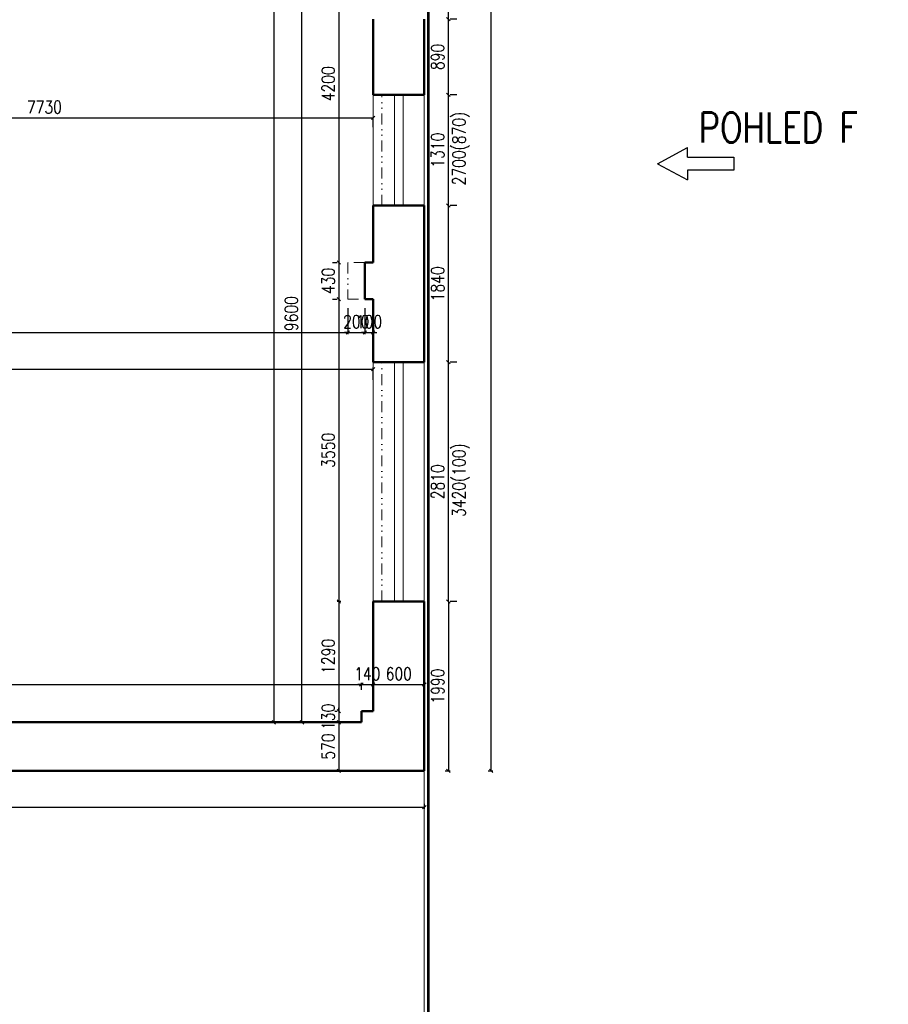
# Model space of a CAD drawing. Header units: millimetres. Extents: x -238874 to 551972, y -298952 to 658415.
# Tile 601 of 656: x 78342 to 88551, y 286325 to 297889. Entities that reach past the tile are written whole.
import ezdxf
from ezdxf.enums import TextEntityAlignment as Align

# ---------------------------------------------------------------- set-up
doc = ezdxf.new("R2010")
doc.units = ezdxf.units.MM
doc.header["$LTSCALE"] = 20
doc.linetypes.add('DIVIDE2', pattern=[15.875, 6.35, -3.175, 0, -3.175, 0, -3.175])
for name, color, linetype, lineweight in [('_00_HEDVIKA_pohledy', 1, 'Continuous', 25), ('NOSNÉ', 8, 'Continuous', 50), ('PRUCHODY', 7, 'Continuous', 18)]:
    doc.layers.add(name, color=color, linetype=linetype, lineweight=lineweight)
doc.layers.add('CKNETISK', color=116, linetype='Continuous', lineweight=18, plot=False)
doc.layers.add('KOTY', color=8, linetype='Continuous')
doc.styles.add('SIMPLEX', font='SIMPLEX.shx', dxfattribs={"width": 0.8, "bigfont": 'CAD13.shx'})
doc.styles.get("Standard").update_dxf_attribs({"font": 'simplex.shx', "width": 0.8})
doc.dimstyles.new('CKA', dxfattribs={"dimtxt": 200, "dimasz": 40, "dimexe": 20, "dimexo": 0.2, "dimgap": 50, "dimtad": 1, "dimdec": 0, "dimrnd": 1, "dimzin": 0, "dimdsep": 46, "dimtxsty": 'Standard', "dimblk1": 'OBLIQUE', "dimblk2": 'OBLIQUE', "dimsah": 1, "dimcen": 0.09, "dimclrd": 253, "dimclre": 253, "dimclrt": 253, "dimadec": 0, "dimazin": 0, "dimtfac": 1, "dimtdec": 0, "dimtix": 1, "dimtmove": 2, "dimatfit": 3, "dimfxl": 1, "dimtolj": 1, "dimtzin": 0, "dimarcsym": 0})

# ---------------------------------------------------------------- blocks, each defined once
blk = doc.blocks.new('_OBLIQUE')
at = {"color": 0, "linetype": 'ByBlock'}
blk.add_line((-0.5, -0.5), (0.5, 0.5), dxfattribs=at)
blk = doc.blocks.new('*D2838')
at = {"layer": 'DEFPOINTS', "color": 0, "transparency": 16777216}
for p in [(73828, 294882), (82198, 294882), (82198, 294217)]:
    blk.add_point(p, dxfattribs=at)
at = {"layer": 'KOTY', "lineweight": -2, "transparency": 16777216}
for p, q in [((82198, 294501), (82198, 294197)), ((73828, 294217), (82198, 294217))]:
    blk.add_line(p, q, dxfattribs=at)
at = {"layer": 'KOTY', "lineweight": -2, "transparency": 16777216, "xscale": 40, "yscale": 40, "zscale": 40, "rotation": 180}
blk.add_blockref('_OBLIQUE', (73828, 294217), dxfattribs=at)
at = {"layer": 'KOTY', "lineweight": -2, "transparency": 16777216, "xscale": 40, "yscale": 40, "zscale": 40}
blk.add_blockref('_OBLIQUE', (82198, 294217), dxfattribs=at)
at = {"layer": 'KOTY', "transparency": 16777216, "insert": (78013, 294342), "char_height": 150, "attachment_point": 5, "style": 'SIMPLEX'}
blk.add_mtext('\\A1;8370', dxfattribs=at)
blk = doc.blocks.new('*D2839')
at = {"layer": 'DEFPOINTS', "color": 0, "transparency": 16777216}
for p in [(74768, 297087), (82498, 297007), (82498, 296738)]:
    blk.add_point(p, dxfattribs=at)
at = {"layer": 'KOTY', "lineweight": -2, "transparency": 16777216}
for p, q in [((74768, 296738), (82498, 296738)), ((82498, 296626), (82498, 296718))]:
    blk.add_line(p, q, dxfattribs=at)
at = {"layer": 'KOTY', "lineweight": -2, "transparency": 16777216, "xscale": 40, "yscale": 40, "zscale": 40, "rotation": 180}
blk.add_blockref('_OBLIQUE', (74768, 296738), dxfattribs=at)
at = {"layer": 'KOTY', "lineweight": -2, "transparency": 16777216, "xscale": 40, "yscale": 40, "zscale": 40}
blk.add_blockref('_OBLIQUE', (82498, 296738), dxfattribs=at)
at = {"layer": 'KOTY', "transparency": 16777216, "insert": (78633, 296863), "char_height": 150, "attachment_point": 5, "style": 'SIMPLEX'}
blk.add_mtext('\\A1;7730', dxfattribs=at)
blk = doc.blocks.new('*D2840')
at = {"layer": 'DEFPOINTS', "color": 0, "transparency": 16777216}
for p in [(82498, 293784), (73528, 293277), (82498, 293277)]:
    blk.add_point(p, dxfattribs=at)
at = {"layer": 'KOTY', "lineweight": -2, "transparency": 16777216}
for p, q in [((73528, 293784), (82498, 293784)), ((82498, 293658), (82498, 293804))]:
    blk.add_line(p, q, dxfattribs=at)
at = {"layer": 'KOTY', "lineweight": -2, "transparency": 16777216, "xscale": 40, "yscale": 40, "zscale": 40, "rotation": 180}
blk.add_blockref('_OBLIQUE', (73528, 293784), dxfattribs=at)
at = {"layer": 'KOTY', "lineweight": -2, "transparency": 16777216, "xscale": 40, "yscale": 40, "zscale": 40}
blk.add_blockref('_OBLIQUE', (82498, 293784), dxfattribs=at)
at = {"layer": 'KOTY', "transparency": 16777216, "insert": (78013, 293909), "char_height": 150, "attachment_point": 5, "style": 'SIMPLEX'}
blk.add_mtext('\\A1;8970', dxfattribs=at)
blk = doc.blocks.new('*D2841')
at = {"layer": 'DEFPOINTS', "color": 0, "transparency": 16777216}
for p in [(82358, 290082), (73668, 289757), (82358, 289637)]:
    blk.add_point(p, dxfattribs=at)
at = {"layer": 'KOTY', "lineweight": -2, "transparency": 16777216}
for p, q in [((73668, 290082), (82358, 290082)), ((82358, 290018), (82358, 290102))]:
    blk.add_line(p, q, dxfattribs=at)
at = {"layer": 'KOTY', "lineweight": -2, "transparency": 16777216, "xscale": 40, "yscale": 40, "zscale": 40, "rotation": 180}
blk.add_blockref('_OBLIQUE', (73668, 290082), dxfattribs=at)
at = {"layer": 'KOTY', "lineweight": -2, "transparency": 16777216, "xscale": 40, "yscale": 40, "zscale": 40}
blk.add_blockref('_OBLIQUE', (82358, 290082), dxfattribs=at)
at = {"layer": 'KOTY', "transparency": 16777216, "insert": (78013, 290207), "char_height": 150, "attachment_point": 5, "style": 'SIMPLEX'}
blk.add_mtext('\\A1;8690', dxfattribs=at)
blk = doc.blocks.new('*D3111')
at = {"layer": 'DEFPOINTS', "color": 0, "transparency": 16777216}
for p in [(81660, 309807), (81330, 289637), (81660, 289637)]:
    blk.add_point(p, dxfattribs=at)
at = {"layer": 'KOTY', "lineweight": -2, "transparency": 16777216}
for p, q in [((81330, 309807), (81330, 289637)), ((81279, 289637), (81310, 289637))]:
    blk.add_line(p, q, dxfattribs=at)
at = {"layer": 'KOTY', "lineweight": -2, "transparency": 16777216, "xscale": 40, "yscale": 40, "zscale": 40}
for p, rotation in [((81330, 309807), 90), ((81330, 289637), 270)]:
    blk.add_blockref('_OBLIQUE', p, dxfattribs=dict(at, rotation=rotation))
at = {"layer": 'KOTY', "transparency": 16777216, "insert": (81205, 299722), "char_height": 150, "attachment_point": 5, "rotation": 90, "style": 'SIMPLEX'}
blk.add_mtext('\\A1;20170', dxfattribs=at)
blk = doc.blocks.new('*D3112')
at = {"layer": 'DEFPOINTS', "color": 0, "transparency": 16777216}
for p in [(81660, 299237), (82358, 299237), (82358, 289637)]:
    blk.add_point(p, dxfattribs=at)
at = {"layer": 'KOTY', "lineweight": -2, "transparency": 16777216}
for p, q in [((81977, 299237), (81640, 299237)), ((81660, 289637), (81660, 299237))]:
    blk.add_line(p, q, dxfattribs=at)
at = {"layer": 'KOTY', "lineweight": -2, "transparency": 16777216, "xscale": 40, "yscale": 40, "zscale": 40}
for p, rotation in [((81660, 299237), 90), ((81660, 289637), 270)]:
    blk.add_blockref('_OBLIQUE', p, dxfattribs=dict(at, rotation=rotation))
at = {"layer": 'KOTY', "transparency": 16777216, "insert": (81535, 294437), "char_height": 150, "attachment_point": 5, "rotation": 90, "style": 'SIMPLEX'}
blk.add_mtext('\\A1;9600', dxfattribs=at)
blk = doc.blocks.new('*D3113')
at = {"layer": 'DEFPOINTS', "color": 0, "transparency": 16777216}
for p in [(82498, 299237), (82094, 295037), (82398, 295037)]:
    blk.add_point(p, dxfattribs=at)
at = {"layer": 'KOTY', "lineweight": -2, "transparency": 16777216}
for p, q in [((82094, 299237), (82094, 295037)), ((82017, 295037), (82074, 295037))]:
    blk.add_line(p, q, dxfattribs=at)
at = {"layer": 'KOTY', "lineweight": -2, "transparency": 16777216, "xscale": 40, "yscale": 40, "zscale": 40}
for p, rotation in [((82094, 299237), 90), ((82094, 295037), 270)]:
    blk.add_blockref('_OBLIQUE', p, dxfattribs=dict(at, rotation=rotation))
at = {"layer": 'KOTY', "transparency": 16777216, "insert": (81969, 297137), "char_height": 150, "attachment_point": 5, "rotation": 90, "style": 'SIMPLEX'}
blk.add_mtext('\\A1;4200', dxfattribs=at)
blk = doc.blocks.new('*D3114')
at = {"layer": 'DEFPOINTS', "color": 0, "transparency": 16777216}
for p in [(83098, 297897), (83098, 297007), (83380, 297007)]:
    blk.add_point(p, dxfattribs=at)
at = {"layer": 'KOTY', "lineweight": -2, "transparency": 16777216}
for p, q in [((83380, 297897), (83380, 297007)), ((83479, 297007), (83400, 297007))]:
    blk.add_line(p, q, dxfattribs=at)
at = {"layer": 'KOTY', "lineweight": -2, "transparency": 16777216, "xscale": 40, "yscale": 40, "zscale": 40}
for p, rotation in [((83380, 297897), 90), ((83380, 297007), 270)]:
    blk.add_blockref('_OBLIQUE', p, dxfattribs=dict(at, rotation=rotation))
at = {"layer": 'KOTY', "transparency": 16777216, "insert": (83255, 297452), "char_height": 150, "attachment_point": 5, "rotation": 90, "style": 'SIMPLEX'}
blk.add_mtext('\\A1;890', dxfattribs=at)
blk = doc.blocks.new('*D3115')
at = {"layer": 'DEFPOINTS', "color": 0, "transparency": 16777216}
for p in [(82398, 294882), (82498, 294882), (82498, 294217)]:
    blk.add_point(p, dxfattribs=at)
at = {"layer": 'KOTY', "lineweight": -2, "transparency": 16777216}
for p, q in [((82498, 294501), (82498, 294197)), ((82398, 294217), (82358, 294217)), ((82398, 294217), (82498, 294217)), ((82498, 294217), (82538, 294217))]:
    blk.add_line(p, q, dxfattribs=at)
at = {"layer": 'KOTY', "lineweight": -2, "transparency": 16777216, "xscale": 40, "yscale": 40, "zscale": 40}
blk.add_blockref('_OBLIQUE', (82398, 294217), dxfattribs=at)
at = {"layer": 'KOTY', "lineweight": -2, "transparency": 16777216, "xscale": 40, "yscale": 40, "zscale": 40, "rotation": 180}
blk.add_blockref('_OBLIQUE', (82498, 294217), dxfattribs=at)
at = {"layer": 'KOTY', "transparency": 16777216, "insert": (82448, 294342), "char_height": 150, "attachment_point": 5, "style": 'SIMPLEX'}
blk.add_mtext('\\A1;100', dxfattribs=at)
blk = doc.blocks.new('*D3116')
at = {"layer": 'DEFPOINTS', "color": 0, "transparency": 16777216}
for p in [(82198, 294882), (82398, 294882), (82398, 294217)]:
    blk.add_point(p, dxfattribs=at)
at = {"layer": 'KOTY', "lineweight": -2, "transparency": 16777216}
for p, q in [((82398, 294501), (82398, 294197)), ((82198, 294217), (82158, 294217)), ((82198, 294217), (82398, 294217)), ((82398, 294217), (82438, 294217))]:
    blk.add_line(p, q, dxfattribs=at)
at = {"layer": 'KOTY', "lineweight": -2, "transparency": 16777216, "xscale": 40, "yscale": 40, "zscale": 40}
blk.add_blockref('_OBLIQUE', (82198, 294217), dxfattribs=at)
at = {"layer": 'KOTY', "lineweight": -2, "transparency": 16777216, "xscale": 40, "yscale": 40, "zscale": 40, "rotation": 180}
blk.add_blockref('_OBLIQUE', (82398, 294217), dxfattribs=at)
at = {"layer": 'KOTY', "transparency": 16777216, "insert": (82298, 294342), "char_height": 150, "attachment_point": 5, "style": 'SIMPLEX'}
blk.add_mtext('\\A1;200', dxfattribs=at)
blk = doc.blocks.new('*D3117')
at = {"layer": 'DEFPOINTS', "color": 0, "transparency": 16777216}
for p in [(82398, 295037), (82094, 294607), (82398, 294607)]:
    blk.add_point(p, dxfattribs=at)
at = {"layer": 'KOTY', "lineweight": -2, "transparency": 16777216}
for p, q in [((82094, 295037), (82094, 294607)), ((82017, 294607), (82074, 294607))]:
    blk.add_line(p, q, dxfattribs=at)
at = {"layer": 'KOTY', "lineweight": -2, "transparency": 16777216, "xscale": 40, "yscale": 40, "zscale": 40}
for p, rotation in [((82094, 295037), 90), ((82094, 294607), 270)]:
    blk.add_blockref('_OBLIQUE', p, dxfattribs=dict(at, rotation=rotation))
at = {"layer": 'KOTY', "transparency": 16777216, "insert": (81969, 294822), "char_height": 150, "attachment_point": 5, "rotation": 90, "style": 'SIMPLEX'}
blk.add_mtext('\\A1;430', dxfattribs=at)
blk = doc.blocks.new('*D3118')
at = {"layer": 'DEFPOINTS', "color": 0, "transparency": 16777216}
for p in [(83098, 295707), (83098, 293867), (83380, 293867)]:
    blk.add_point(p, dxfattribs=at)
at = {"layer": 'KOTY', "lineweight": -2, "transparency": 16777216}
for p, q in [((83380, 295707), (83380, 293867)), ((83479, 293867), (83400, 293867))]:
    blk.add_line(p, q, dxfattribs=at)
at = {"layer": 'KOTY', "lineweight": -2, "transparency": 16777216, "xscale": 40, "yscale": 40, "zscale": 40}
for p, rotation in [((83380, 295707), 90), ((83380, 293867), 270)]:
    blk.add_blockref('_OBLIQUE', p, dxfattribs=dict(at, rotation=rotation))
at = {"layer": 'KOTY', "transparency": 16777216, "insert": (83255, 294787), "char_height": 150, "attachment_point": 5, "rotation": 90, "style": 'SIMPLEX'}
blk.add_mtext('\\A1;1840', dxfattribs=at)
blk = doc.blocks.new('*D3119')
at = {"layer": 'DEFPOINTS', "color": 0, "transparency": 16777216}
for p in [(83098, 297007), (83098, 295707), (83380, 295707)]:
    blk.add_point(p, dxfattribs=at)
at = {"layer": 'KOTY', "lineweight": -2, "transparency": 16777216}
for p, q in [((83380, 297007), (83380, 295707)), ((83479, 295707), (83400, 295707))]:
    blk.add_line(p, q, dxfattribs=at)
at = {"layer": 'KOTY', "lineweight": -2, "transparency": 16777216, "xscale": 40, "yscale": 40, "zscale": 40}
for p, rotation in [((83380, 297007), 90), ((83380, 295707), 270)]:
    blk.add_blockref('_OBLIQUE', p, dxfattribs=dict(at, rotation=rotation))
at = {"layer": 'KOTY', "transparency": 16777216, "insert": (83255, 296357), "char_height": 150, "attachment_point": 5, "rotation": 90, "style": 'SIMPLEX'}
blk.add_mtext('\\A1;1310', dxfattribs=at)
blk = doc.blocks.new('*D3120')
at = {"layer": 'DEFPOINTS', "color": 0, "transparency": 16777216}
for p in [(83098, 290082), (82498, 289767), (83098, 289767)]:
    blk.add_point(p, dxfattribs=at)
at = {"layer": 'KOTY', "lineweight": -2, "transparency": 16777216}
for p, q in [((82498, 290082), (83098, 290082)), ((83098, 290148), (83098, 290102))]:
    blk.add_line(p, q, dxfattribs=at)
at = {"layer": 'KOTY', "lineweight": -2, "transparency": 16777216, "xscale": 40, "yscale": 40, "zscale": 40, "rotation": 180}
blk.add_blockref('_OBLIQUE', (82498, 290082), dxfattribs=at)
at = {"layer": 'KOTY', "lineweight": -2, "transparency": 16777216, "xscale": 40, "yscale": 40, "zscale": 40}
blk.add_blockref('_OBLIQUE', (83098, 290082), dxfattribs=at)
at = {"layer": 'KOTY', "transparency": 16777216, "insert": (82798, 290207), "char_height": 150, "attachment_point": 5, "style": 'SIMPLEX'}
blk.add_mtext('\\A1;600', dxfattribs=at)
blk = doc.blocks.new('*D3121')
at = {"layer": 'DEFPOINTS', "color": 0, "transparency": 16777216}
for p in [(82498, 290082), (82498, 289767), (82358, 289637)]:
    blk.add_point(p, dxfattribs=at)
at = {"layer": 'KOTY', "lineweight": -2, "transparency": 16777216}
for p, q in [((82358, 290082), (82318, 290082)), ((82358, 290082), (82498, 290082)), ((82498, 290148), (82498, 290102)), ((82498, 290082), (82538, 290082))]:
    blk.add_line(p, q, dxfattribs=at)
at = {"layer": 'KOTY', "lineweight": -2, "transparency": 16777216, "xscale": 40, "yscale": 40, "zscale": 40}
blk.add_blockref('_OBLIQUE', (82358, 290082), dxfattribs=at)
at = {"layer": 'KOTY', "lineweight": -2, "transparency": 16777216, "xscale": 40, "yscale": 40, "zscale": 40, "rotation": 180}
blk.add_blockref('_OBLIQUE', (82498, 290082), dxfattribs=at)
at = {"layer": 'KOTY', "transparency": 16777216, "insert": (82428, 290207), "char_height": 150, "attachment_point": 5, "style": 'SIMPLEX'}
blk.add_mtext('\\A1;140', dxfattribs=at)
blk = doc.blocks.new('*D3122')
at = {"layer": 'DEFPOINTS', "color": 0, "transparency": 16777216}
for p in [(82428, 289767), (82094, 289637), (82094, 289637)]:
    blk.add_point(p, dxfattribs=at)
at = {"layer": 'KOTY', "lineweight": -2, "transparency": 16777216}
for p, q in [((82094, 289767), (82094, 289807)), ((82094, 289767), (82094, 289637)), ((81713, 289637), (82074, 289637)), ((82094, 289637), (82094, 289597))]:
    blk.add_line(p, q, dxfattribs=at)
at = {"layer": 'KOTY', "lineweight": -2, "transparency": 16777216, "xscale": 40, "yscale": 40, "zscale": 40}
for p, rotation in [((82094, 289767), 270), ((82094, 289637), 90)]:
    blk.add_blockref('_OBLIQUE', p, dxfattribs=dict(at, rotation=rotation))
at = {"layer": 'KOTY', "transparency": 16777216, "insert": (81969, 289702), "char_height": 150, "attachment_point": 5, "rotation": 90, "style": 'SIMPLEX'}
blk.add_mtext('\\A1;130', dxfattribs=at)
blk = doc.blocks.new('*D3123')
at = {"layer": 'DEFPOINTS', "color": 0, "transparency": 16777216}
for p in [(82498, 291057), (82094, 289767), (82428, 289767)]:
    blk.add_point(p, dxfattribs=at)
at = {"layer": 'KOTY', "lineweight": -2, "transparency": 16777216}
for p, q in [((82094, 291057), (82094, 289767)), ((82047, 289767), (82074, 289767))]:
    blk.add_line(p, q, dxfattribs=at)
at = {"layer": 'KOTY', "lineweight": -2, "transparency": 16777216, "xscale": 40, "yscale": 40, "zscale": 40}
for p, rotation in [((82094, 291057), 90), ((82094, 289767), 270)]:
    blk.add_blockref('_OBLIQUE', p, dxfattribs=dict(at, rotation=rotation))
at = {"layer": 'KOTY', "transparency": 16777216, "insert": (81969, 290412), "char_height": 150, "attachment_point": 5, "rotation": 90, "style": 'SIMPLEX'}
blk.add_mtext('\\A1;1290', dxfattribs=at)
blk = doc.blocks.new('*D3124')
at = {"layer": 'DEFPOINTS', "color": 0, "transparency": 16777216}
for p in [(82398, 294607), (82094, 291057), (82498, 291057)]:
    blk.add_point(p, dxfattribs=at)
at = {"layer": 'KOTY', "lineweight": -2, "transparency": 16777216}
for p, q in [((82094, 294607), (82094, 291057)), ((82117, 291057), (82074, 291057))]:
    blk.add_line(p, q, dxfattribs=at)
at = {"layer": 'KOTY', "lineweight": -2, "transparency": 16777216, "xscale": 40, "yscale": 40, "zscale": 40}
for p, rotation in [((82094, 294607), 90), ((82094, 291057), 270)]:
    blk.add_blockref('_OBLIQUE', p, dxfattribs=dict(at, rotation=rotation))
at = {"layer": 'KOTY', "transparency": 16777216, "insert": (81969, 292832), "char_height": 150, "attachment_point": 5, "rotation": 90, "style": 'SIMPLEX'}
blk.add_mtext('\\A1;3550', dxfattribs=at)
blk = doc.blocks.new('*D3125')
at = {"layer": 'DEFPOINTS', "color": 0, "transparency": 16777216}
for p in [(83098, 293867), (83098, 291057), (83380, 291057)]:
    blk.add_point(p, dxfattribs=at)
at = {"layer": 'KOTY', "lineweight": -2, "transparency": 16777216}
for p, q in [((83380, 293867), (83380, 291057)), ((83479, 291057), (83400, 291057))]:
    blk.add_line(p, q, dxfattribs=at)
at = {"layer": 'KOTY', "lineweight": -2, "transparency": 16777216, "xscale": 40, "yscale": 40, "zscale": 40}
for p, rotation in [((83380, 293867), 90), ((83380, 291057), 270)]:
    blk.add_blockref('_OBLIQUE', p, dxfattribs=dict(at, rotation=rotation))
at = {"layer": 'KOTY', "transparency": 16777216, "insert": (83255, 292462), "char_height": 150, "attachment_point": 5, "rotation": 90, "style": 'SIMPLEX'}
blk.add_mtext('\\A1;2810', dxfattribs=at)
blk = doc.blocks.new('*D3129')
at = {"layer": 'DEFPOINTS', "color": 0, "transparency": 16777216}
for p in [(83098, 299197), (83098, 297897), (83380, 297897)]:
    blk.add_point(p, dxfattribs=at)
at = {"layer": 'KOTY', "lineweight": -2, "transparency": 16777216}
for p, q in [((83380, 299197), (83380, 297897)), ((83479, 297897), (83400, 297897))]:
    blk.add_line(p, q, dxfattribs=at)
at = {"layer": 'KOTY', "lineweight": -2, "transparency": 16777216, "xscale": 40, "yscale": 40, "zscale": 40}
for p, rotation in [((83380, 299197), 90), ((83380, 297897), 270)]:
    blk.add_blockref('_OBLIQUE', p, dxfattribs=dict(at, rotation=rotation))
at = {"layer": 'KOTY', "transparency": 16777216, "insert": (83255, 298547), "char_height": 150, "attachment_point": 5, "rotation": 90, "style": 'SIMPLEX'}
blk.add_mtext('\\A1;1310', dxfattribs=at)
blk = doc.blocks.new('*U3468')
at = {"color": 0, "linetype": 'ByBlock', "lineweight": -2}
for p, q in [((48.4, 38.7), (48.4, 94.6)), ((224.7, 0), (48.4, 94.6)), ((224.7, 0), (48.4, -94.6)), ((48.4, -38.7), (48.4, -94.6))]:
    blk.add_line(p, q, dxfattribs=at)
blk.add_lwpolyline([(48.4, -38.7), (-224.7, -38.7), (-224.7, 38.7), (48.4, 38.7)], dxfattribs=at)
at = {"color": 0, "linetype": 'Continuous', "lineweight": -2, "flags": 8}
blk.add_attdef('SPÁD', text='', height=100, dxfattribs=at).set_placement((0, 40), align=Align.CENTER)

msp = doc.modelspace()

# ---------------------------------------------------------------- linework, layer by layer
at = {"color": 253, "linetype": 'ByBlock'}
for p, q in [((83380.276, 291056.983), (83380.276, 289066.983)), ((82114.22, 289616.983), (82074.22, 289656.983)), ((82094.22, 289636.983), (82094.22, 289066.983)), ((82058.22, 289066.983), (82074.22, 289066.983)), ((82114.22, 289046.983), (82074.22, 289086.983)), ((83344.276, 289066.983), (83400.276, 289066.983)), ((83400.276, 289046.983), (83360.276, 289086.983)), ((83846.932, 289066.983), (83902.932, 289066.983)), ((83902.932, 289046.983), (83862.932, 289086.983)), ((83077.962, 288621.903), (83117.962, 288661.903)), ((83097.962, 288677.903), (83097.962, 288621.903)), ((72957.962, 288641.903), (83097.962, 288641.903))]:
    msp.add_line(p, q, dxfattribs=at)
at = {"layer": 'CKNETISK', "lineweight": 53}
msp.add_line((83147.962, -240764.395), (83147.962, 658415.336), dxfattribs=at)
at = {"layer": 'DEFPOINTS', "color": 0, "linetype": 'ByBlock'}
for p in [(83097.962, 291056.983), (82094.22, 289636.983), (82094.22, 289066.983), (82094.22, 289066.983), (83097.962, 289066.983), (83097.962, 289066.983), (83097.962, 289066.983), (83380.276, 289066.983), (83097.962, 288641.903)]:
    msp.add_point(p, dxfattribs=at)
at = {"layer": 'KOTY'}
for p, q in [((83882.932, 289066.983), (83882.932, 310376.983)), ((83400.276, 291036.983), (83360.276, 291076.983))]:
    msp.add_line(p, q, dxfattribs=at)
at = {"layer": 'NOSNÉ'}
for p, q in [((82497.962, 297006.983), (82497.962, 297896.983)), ((83097.962, 297896.983), (83097.962, 297006.983)), ((82497.962, 297006.983), (83097.962, 297006.983)), ((82497.962, 295036.983), (82497.962, 295706.983)), ((82497.962, 295706.983), (83097.962, 295706.983)), ((83097.962, 295706.983), (83097.962, 293866.983)), ((82397.962, 295036.983), (82397.962, 294606.983)), ((82497.962, 295036.983), (82397.962, 295036.983)), ((82397.962, 294606.983), (82497.962, 294606.983)), ((82497.962, 293866.983), (82497.962, 294606.983)), ((82497.962, 293866.983), (83097.962, 293866.983)), ((82497.962, 291056.983), (83097.962, 291056.983)), ((82497.962, 289766.983), (82497.962, 291056.983)), ((83097.962, 291056.983), (83097.962, 289066.983)), ((82357.962, 289756.983), (82357.962, 289766.983)), ((82357.962, 289766.983), (82497.962, 289766.983)), ((82357.962, 289756.983), (82357.962, 289636.983)), ((73667.962, 289636.983), (82357.962, 289636.983)), ((72957.962, 289066.983), (83097.962, 289066.983))]:
    msp.add_line(p, q, dxfattribs=at)
at = {"layer": 'PRUCHODY'}
for p, q in [((82497.962, 297006.983), (82497.962, 295706.983)), ((82747.962, 295706.983), (82747.962, 297006.983)), ((82847.962, 295706.983), (82847.962, 297006.983)), ((83097.962, 297006.983), (83097.962, 295706.983)), ((82497.962, 291056.983), (82497.962, 293866.983)), ((82747.962, 291056.983), (82747.962, 293866.983)), ((82847.962, 291056.983), (82847.962, 293866.983)), ((83097.962, 293866.983), (83097.962, 291056.983)), ((78382.962, 289636.983), (82357.962, 289636.983)), ((83097.962, 289066.983), (83097.962, 281626.983))]:
    msp.add_line(p, q, dxfattribs=at)
at = {"layer": 'PRUCHODY', "linetype": 'DIVIDE2'}
for p, q in [((82597.962, 295706.983), (82597.962, 297006.983)), ((82597.962, 291056.983), (82597.962, 293866.983))]:
    msp.add_line(p, q, dxfattribs=at)
msp.add_lwpolyline([(82397.962, 295036.983), (82197.962, 295036.983), (82197.962, 294606.983), (82397.962, 294606.983)], close=True, dxfattribs=at)

# ---------------------------------------------------------------- block references
at = {"layer": '_00_HEDVIKA_pohledy', "xscale": 2, "yscale": 2, "zscale": 2, "rotation": 180}
msp.add_blockref('*U3468', (86286.324, 296197.941), dxfattribs=at)

# ---------------------------------------------------------------- texts
at = {"color": 253, "linetype": 'ByBlock', "char_height": 150, "attachment_point": 5, "rotation": 90, "style": 'SIMPLEX'}
for s, insert in [('\\A1;1990', (83255.276, 290061.983)), ('\\A1;570', (81969.22, 289351.983))]:
    msp.add_mtext(s, dxfattribs=dict(at, insert=insert))
at = {"layer": '_00_HEDVIKA_pohledy', "lineweight": 35, "insert": (86321.237, 296798.131), "char_height": 350, "attachment_point": 1}
msp.add_mtext_dynamic_manual_height_columns('POHLED F', width=9267.13323, gutter_width=1250, heights=[0], dxfattribs=at)
at = {"layer": 'KOTY', "char_height": 150, "attachment_point": 5, "rotation": 90, "style": 'SIMPLEX'}
for s, insert in [('2700(870)', (83530.555, 296376.1)), ('3420(100)', (83530.555, 292481.1))]:
    msp.add_mtext(s, dxfattribs=dict(at, insert=insert))

# ---------------------------------------------------------------- dimensions: what is measured, and where the dimension line sits
at = {"layer": 'KOTY'}
for base, p1, p2, angle, text, picture, middle in [((81329.594, 289636.983), (81660.023, 309806.983), (81660.023, 289636.983), 90, '20170', '*D3111', (81204.594, 299721.983)), ((81660.023, 299236.983), (82357.962, 289636.983), (82357.962, 299236.983), 90, '9600', '*D3112', (81535.023, 294436.983)), ((82094.22, 295036.983), (82497.962, 299236.983), (82397.962, 295036.983), 90, '4200', '*D3113', (81969.22, 297136.983)), ((83380.276, 297896.983), (83097.962, 299196.983), (83097.962, 297896.983), 270, '1310', '*D3129', (83255.276, 298546.983)), ((83380.276, 297006.983), (83097.962, 297896.983), (83097.962, 297006.983), 270, '890', '*D3114', (83255.276, 297451.983)), ((83380.276, 295706.983), (83097.962, 297006.983), (83097.962, 295706.983), 270, '1310', '*D3119', (83255.276, 296356.983)), ((83380.276, 293866.983), (83097.962, 295706.983), (83097.962, 293866.983), 270, '1840', '*D3118', (83255.276, 294786.983)), ((82094.22, 294606.983), (82397.962, 295036.983), (82397.962, 294606.983), 90, '430', '*D3117', (81969.22, 294821.983)), ((82197.962, 294216.67), (73827.962, 294881.67), (82197.962, 294881.67), 180, '8370', '*D2838', (78012.962, 294341.67)), ((82397.962, 294216.67), (82197.962, 294881.67), (82397.962, 294881.67), 180, '200', '*D3116', (82297.962, 294341.67)), ((82497.962, 294216.67), (82397.962, 294881.67), (82497.962, 294881.67), 180, '100', '*D3115', (82447.962, 294341.67)), ((82094.22, 291056.983), (82397.962, 294606.983), (82497.962, 291056.983), 90, '3550', '*D3124', (81969.22, 292831.983)), ((83380.276, 291056.983), (83097.962, 293866.983), (83097.962, 291056.983), 270, '2810', '*D3125', (83255.276, 292461.983)), ((82094.22, 289766.983), (82497.962, 291056.983), (82427.962, 289766.983), 90, '1290', '*D3123', (81969.22, 290411.983)), ((82094.22, 289636.983), (82427.962, 289766.983), (82094.22, 289636.983), 90, '130', '*D3122', (81969.22, 289701.983))]:
    dim = msp.add_linear_dim(base=base, p1=p1, p2=p2, angle=angle, text=text, dimstyle='CKA', override={"dimtxt": 150, "dimexo": 380.774374, "dimtxsty": 'SIMPLEX', "dimse1": 1, "dimclrd": 256, "dimclre": 256, "dimclrt": 256}, dxfattribs=at)
    dim.commit()
    dim.dimension.update_dxf_attribs({"geometry": picture, "text_midpoint": middle})
for base, p1, p2, text, picture, middle in [((82497.962, 296738.17), (74767.962, 297086.983), (82497.962, 297006.983), '7730', '*D2839', (78632.962, 296863.17)), ((82497.962, 293784.206), (73527.962, 293276.983), (82497.962, 293276.983), '8970', '*D2840', (78012.962, 293909.206)), ((82357.962, 290081.835), (73667.962, 289756.983), (82357.962, 289636.983), '8690', '*D2841', (78012.962, 290206.835)), ((82497.962, 290081.835), (82357.962, 289636.983), (82497.962, 289766.983), '140', '*D3121', (82427.962, 290206.835)), ((83097.962, 290081.835), (82497.962, 289766.983), (83097.962, 289766.983), '600', '*D3120', (82797.962, 290206.835))]:
    dim = msp.add_linear_dim(base=base, p1=p1, p2=p2, text=text, dimstyle='CKA', override={"dimtxt": 150, "dimexo": 380.774374, "dimtxsty": 'SIMPLEX', "dimse1": 1, "dimclrd": 256, "dimclre": 256, "dimclrt": 256}, dxfattribs=at)
    dim.commit()
    dim.dimension.update_dxf_attribs({"geometry": picture, "text_midpoint": middle})

doc.saveas('drawing.dxf')
